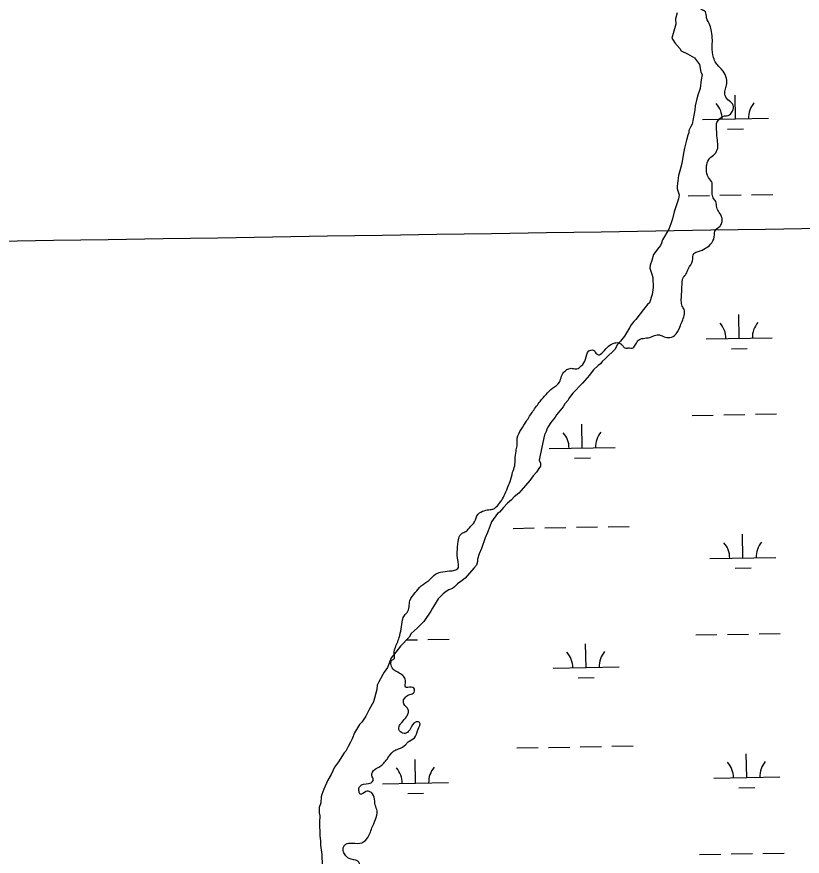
# Model space of a CAD drawing. Extents: x 3887375 to 3925618, y 296674 to 322633.
# Drawn here: x 3913311 to 3914501, y 307603 to 308875 of the extents above; entities that cross this region are included whole.
import ezdxf

# ---------------------------------------------------------------- set-up
doc = ezdxf.new("R2010")
doc.units = 0
for name, color, linetype in [('V-GRID-MAJR', 7, 'Continuous'), ('V-RIVR-EDGE', 7, 'Continuous'), ('V-WETL-SWMP', 7, 'Continuous')]:
    doc.layers.add(name, color=color, linetype=linetype)

msp = doc.modelspace()

# ---------------------------------------------------------------- linework, layer by layer
at = {"layer": 'V-GRID-MAJR'}
msp.add_spline([(3891546.068, 308165.905), (3896856.111, 308255.118), (3902166.142, 308345.103), (3907476.16, 308435.86100000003), (3912786.164, 308527.391), (3918096.1550000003, 308619.693), (3923406.132, 308712.768), (3923406.133, 308712.768)], degree=3, dxfattribs=at)
at = {"layer": 'V-RIVR-EDGE'}
msp.add_spline([(3913715.6937019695, 307453.5604201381), (3913706.5240752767, 307470.47073590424), (3913702.337305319, 307484.68206019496), (3913701.5934160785, 307494.27915070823), (3913701.605753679, 307499.2686507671), (3913706.2209365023, 307503.09533918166), (3913708.1523125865, 307508.08009400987), (3913712.399821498, 307518.43246231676), (3913718.5483370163, 307521.48773915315), (3913729.6806583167, 307522.2278322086), (3913740.042517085, 307521.8184002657), (3913762.319497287, 307528.2880864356), (3913803.0524635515, 307548.1454877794), (3913821.5093986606, 307561.9170106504), (3913823.4417237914, 307567.2855731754), (3913824.232116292, 307576.4950598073), (3913828.082530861, 307581.4750694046), (3913830.399612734, 307587.2264905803), (3913830.4128993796, 307592.59979833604), (3913828.1176455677, 307595.67595418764), (3913814.6948156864, 307599.9310554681), (3913808.568128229, 307605.70335565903), (3913805.89665909, 307611.85092213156), (3913807.8356275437, 307619.90613853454), (3913812.064155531, 307622.58235290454), (3913815.520322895, 307623.341426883), (3913831.255489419, 307622.91870829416), (3913841.635380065, 307629.8016225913), (3913849.352342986, 307646.28637263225), (3913854.756969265, 307658.93873998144), (3913857.092083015, 307671.9825073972), (3913854.4272571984, 307680.8167277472), (3913852.537639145, 307692.71951158), (3913846.4175950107, 307701.1784656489), (3913840.2766718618, 307701.1936503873), (3913831.8234120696, 307697.3764524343), (3913829.913864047, 307701.2192746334), (3913829.9290487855, 307707.360197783), (3913833.393757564, 307711.57354103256), (3913847.986042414, 307714.60793885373), (3913851.451700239, 307719.2050898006), (3913849.164038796, 307725.3517072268), (3913854.178214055, 307735.3183697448), (3913861.4800507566, 307739.13841483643), (3913867.249503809, 307744.1136792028), (3913872.255137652, 307750.62607244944), (3913882.2635582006, 307762.49943585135), (3913889.564445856, 307765.9356732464), (3913900.7119518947, 307772.816689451), (3913904.175711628, 307776.6462250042), (3913913.786088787, 307782.76342199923), (3913919.1916641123, 307795.79959704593), (3913921.5191854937, 307805.7729028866), (3913919.602994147, 307806.929071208), (3913916.148724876, 307806.93761262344), (3913906.5241120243, 307795.06330017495), (3913901.5222743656, 307790.0861377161), (3913898.066107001, 307789.3270637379), (3913891.168007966, 307793.5660312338), (3913890.027024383, 307797.79076303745), (3913891.187937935, 307801.62599286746), (3913894.6535957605, 307806.2231438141), (3913901.583013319, 307814.6498303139), (3913904.282953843, 307820.01649474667), (3913904.296240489, 307825.3898025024), (3913897.793337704, 307834.23351331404), (3913897.4247147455, 307840.37538550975), (3913898.9665888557, 307843.05824320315), (3913905.1189005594, 307847.64875082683), (3913912.0340824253, 307850.3183218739), (3913913.961662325, 307853.7678459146), (3913913.9635604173, 307854.53546130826), (3913912.8206787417, 307857.9925777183), (3913903.612141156, 307859.1667779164), (3913900.158820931, 307859.5591270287), (3913899.7845036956, 307863.3981530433), (3913899.8044336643, 307871.4581146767), (3913895.980592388, 307877.2247205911), (3913881.4196260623, 307886.8559767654), (3913877.9862358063, 307895.30828751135), (3913879.5338041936, 307900.2939913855), (3913883.3785244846, 307902.9711548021), (3913883.389913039, 307907.57684716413), (3913883.018442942, 307912.5672962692), (3913884.1822036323, 307917.55394918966), (3913890.749641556, 307934.80916176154), (3913895.8046257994, 307961.2795552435), (3913898.5083625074, 307968.1814504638), (3913902.741635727, 307972.7767033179), (3913907.0071765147, 307990.4214178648), (3913915.097507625, 308002.68333419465), (3913923.9507088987, 308013.02431394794), (3913935.484869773, 308021.0558041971), (3913945.871403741, 308030.6253723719), (3913953.17134235, 308033.6778020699), (3913966.9931646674, 308035.56267489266), (3913974.6721657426, 308036.6951170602), (3913980.4397207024, 308040.9027660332), (3913980.4492111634, 308044.74084300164), (3913978.5785740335, 308064.3197807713), (3913980.1536647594, 308080.4359078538), (3913982.4783390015, 308089.2577906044), (3913986.7097141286, 308093.0854280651), (3913993.24298639, 308096.5235635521), (3913997.092451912, 308101.11976545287), (3914004.7904339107, 308109.928361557), (3914010.1931620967, 308121.813113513), (3914019.4168844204, 308126.77983646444), (3914028.633014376, 308128.67609784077), (3914034.00916927, 308129.81423428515), (3914037.470081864, 308132.4923467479), (3914049.7946352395, 308149.7333236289), (3914054.81355573, 308161.6190246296), (3914058.675358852, 308171.2047265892), (3914062.5476014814, 308185.01231321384), (3914065.6427382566, 308194.98372096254), (3914066.4340798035, 308204.5770152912), (3914067.615872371, 308216.85601445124), (3914069.1719821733, 308225.29598759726), (3914069.5842612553, 308236.80926945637), (3914075.3736442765, 308249.8444954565), (3914083.4649244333, 308262.4902194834), (3914093.097129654, 308277.4349935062), (3914104.264565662, 308292.3759713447), (3914113.1187159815, 308303.1007587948), (3914123.1214422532, 308312.671276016), (3914133.5060781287, 308321.4732287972), (3914136.5993168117, 308330.67702115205), (3914141.22304105, 308337.9579788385), (3914146.2210825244, 308341.39991051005), (3914152.748660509, 308342.535199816), (3914156.584839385, 308341.75809396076), (3914159.65530096, 308341.7505015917), (3914166.575228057, 308346.3391111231), (3914173.124634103, 308356.3019774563), (3914178.145452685, 308368.9552938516), (3914181.2187613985, 308370.099124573), (3914184.67303067, 308370.09058315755), (3914187.735899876, 308367.0125292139), (3914192.33115273, 308362.77925599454), (3914199.2501307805, 308366.98405782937), (3914207.7166772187, 308376.17456353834), (3914217.3242072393, 308381.1403374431), (3914223.081322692, 308381.1261017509), (3914228.8289476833, 308377.27378909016), (3914232.6575341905, 308373.42622166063), (3914237.647034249, 308373.41388406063), (3914244.940329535, 308373.7796598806), (3914249.175500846, 308379.14252812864), (3914253.4125702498, 308385.27301177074), (3914260.327752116, 308387.9425828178), (3914270.3105484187, 308389.4531384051), (3914284.9047313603, 308393.2551516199), (3914290.273293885, 308391.3228264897), (3914298.327561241, 308389.00005033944), (3914307.546538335, 308392.0477348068), (3914315.638767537, 308405.07726653), (3914322.207154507, 308422.71628680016), (3914322.228982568, 308431.54386382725), (3914319.5546662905, 308436.5400072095), (3914318.040314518, 308444.98757272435), (3914318.448797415, 308454.9656237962), (3914318.845891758, 308460.3379825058), (3914319.258170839, 308471.8512643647), (3914321.5828450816, 308480.67314711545), (3914325.0485029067, 308485.27029806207), (3914328.9074588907, 308493.7045769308), (3914335.0778024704, 308505.5874307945), (3914337.40817099, 308516.7121597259), (3914343.555737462, 308519.383628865), (3914354.6984982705, 308524.34560658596), (3914362.3898369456, 308530.46754881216), (3914367.79066704, 308541.5846853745), (3914370.121035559, 308552.7094143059), (3914376.6581040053, 308557.6827805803), (3914379.3589935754, 308563.43325270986), (3914379.7589350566, 308569.9570345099), (3914375.5588784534, 308578.7950510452), (3914371.738833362, 308586.09688774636), (3914370.226379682, 308595.31206865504), (3914366.401589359, 308600.69486687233), (3914364.885339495, 308608.3748169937), (3914364.9100146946, 308618.3538171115), (3914364.538544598, 308623.3442662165), (3914359.1861158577, 308631.8013221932), (3914356.145074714, 308643.70695316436), (3914356.5469142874, 308650.99835035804), (3914361.177281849, 308660.9659619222), (3914368.484812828, 308667.08885319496), (3914373.1132822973, 308676.28884936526), (3914373.1284670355, 308682.4297725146), (3914371.271116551, 308707.3820180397), (3914372.057712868, 308715.0562738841), (3914375.909076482, 308720.4200911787), (3914380.9080670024, 308724.2458305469), (3914391.2765690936, 308726.5230524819), (3914395.512689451, 308732.26972842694), (3914396.6868896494, 308741.47826601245), (3914390.5611512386, 308747.6343739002), (3914384.4401580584, 308755.70952027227), (3914384.4610370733, 308764.1532896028), (3914386.398107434, 308771.4408906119), (3914386.42373168, 308781.80369842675), (3914381.4608049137, 308792.5626515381), (3914370.744558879, 308804.8710711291), (3914366.927360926, 308813.32433092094), (3914364.665323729, 308829.83375616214), (3914365.0738066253, 308839.81180723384), (3914363.5708434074, 308852.8650651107), (3914361.2917233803, 308862.46595180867), (3914356.3297456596, 308873.6087126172), (3914354.4325352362, 308882.44103487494), (3914348.684910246, 308886.2933475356), (3914341.406799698, 308892.0684948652), (3914327.987766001, 308897.8588269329), (3914318.0286958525, 308905.94346376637), (3914314.2029564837, 308910.94245428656), (3914314.211497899, 308914.3967235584), (3914317.6724104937, 308917.0748360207), (3914319.9724095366, 308915.91771865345), (3914332.2371730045, 308908.9788106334), (3914337.9895432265, 308907.0455364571), (3914340.6837894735, 308910.1093547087), (3914342.627503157, 308920.0836095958), (3914351.862614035, 308929.6560249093), (3914360.3244152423, 308936.92749213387), (3914362.65288567, 308947.2846056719), (3914370.3461224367, 308954.1741632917), (3914375.342265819, 308956.84847956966), (3914382.270734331, 308964.8913583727), (3914384.585918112, 308969.8751641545), (3914385.3820048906, 308981.38749696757), (3914383.860060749, 308986.7646009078), (3914376.2028877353, 308994.4597357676), (3914369.3199734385, 309004.83962641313), (3914367.828398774, 309022.4985766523), (3914367.8063498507, 309032.8433769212)], degree=3, dxfattribs=at)
at = {"layer": 'V-WETL-SWMP'}
for p, q in [((3914399.99115309, 308720.58272592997), (3914399.3733213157, 308756.57742392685)), ((3914349.998516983, 308719.72462624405), (3914449.983789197, 308721.44082561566)), ((3914388.2577471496, 308704.9480546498), (3914412.2542124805, 308705.35994249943)), ((3914328.575007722, 308603.90789887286), (3914360.5702948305, 308604.45708267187)), ((3914376.5679383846, 308604.73167457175), (3914408.563225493, 308605.2808583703)), ((3914424.5608690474, 308605.5554502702), (3914456.5561561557, 308606.10463406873)), ((3914405.7005193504, 308387.95672159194), (3914405.0826875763, 308423.9514195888)), ((3914355.7078832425, 308387.0986219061), (3914455.6931554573, 308388.8148212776)), ((3914393.967113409, 308372.32205031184), (3914417.96357874, 308372.7339381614)), ((3914334.284373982, 308271.2818945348), (3914366.279661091, 308271.83107833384)), ((3914382.2773046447, 308272.1056702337), (3914414.272591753, 308272.65485403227)), ((3914430.270235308, 308272.92944593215), (3914462.265522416, 308273.4786297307)), ((3914168.0418101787, 308221.99158132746), (3914167.423978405, 308257.9862793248)), ((3914118.0491740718, 308221.13348164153), (3914218.034446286, 308222.8496810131)), ((3914156.308404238, 308206.3569100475), (3914180.304869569, 308206.76879789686)), ((3914063.274203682, 308100.1046090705), (3914095.2694907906, 308100.6537928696)), ((3914111.267134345, 308100.9283847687), (3914143.2624214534, 308101.477568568)), ((3914159.2600650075, 308101.7521604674), (3914191.2553521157, 308102.3013442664)), ((3914207.2529956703, 308102.5759361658), (3914239.248282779, 308103.1251199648)), ((3914411.40988561, 308055.3307172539), (3914410.7920538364, 308091.3254152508)), ((3914361.417249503, 308054.47261756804), (3914461.4025217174, 308056.1888169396)), ((3914399.6764796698, 308039.6960459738), (3914423.6729450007, 308040.10793382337)), ((3914339.993740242, 307938.6558901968), (3914371.989027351, 307939.2050739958)), ((3914387.9866709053, 307939.4796658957), (3914419.9819580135, 307940.02884969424)), ((3914435.979601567, 307940.3034415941), (3914467.974888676, 307940.85262539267)), ((3913901.393702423, 307931.1275303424), (3913918.1478779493, 307931.41510775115)), ((3913934.1455215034, 307931.68969965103), (3913966.140808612, 307932.2388834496)), ((3914173.7511764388, 307889.3655769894), (3914173.1333446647, 307925.3602749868)), ((3914123.758540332, 307888.5074773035), (3914223.7438125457, 307890.2236766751)), ((3914162.0177704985, 307873.7309057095), (3914186.0142358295, 307874.1427935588)), ((3914068.983569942, 307767.47860473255), (3914100.9788570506, 307768.02778853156)), ((3914116.976500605, 307768.3023804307), (3914148.971787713, 307768.85156423)), ((3914164.969431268, 307769.12615612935), (3914196.9647183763, 307769.6753399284)), ((3914212.9623619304, 307769.9499318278), (3914244.957649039, 307770.4991156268)), ((3913915.2851718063, 307714.0909709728), (3913914.6673400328, 307750.08566896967)), ((3914417.11925187, 307722.70471291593), (3914416.5014200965, 307758.69941091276)), ((3914367.126615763, 307721.84661323), (3914467.1118879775, 307723.56281260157)), ((3913865.292535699, 307713.23287128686), (3913965.2778079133, 307714.9490706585)), ((3913903.551765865, 307698.4562996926), (3913927.5482311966, 307698.8681875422)), ((3914405.38584593, 307707.0700416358), (3914429.382311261, 307707.48192948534)), ((3914345.703106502, 307606.02988585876), (3914377.6983936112, 307606.57906965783)), ((3914393.696037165, 307606.85366155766), (3914425.691324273, 307607.4028453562)), ((3914441.6889678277, 307607.6774372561), (3914473.6842549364, 307608.22662105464))]:
    msp.add_line(p, q, dxfattribs=at)
msp.add_lwpolyline([(3914311.7860000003, 308880.9929999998), (3914309.33, 308872.047), (3914309.517, 308864.05099999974), (3914307.907, 308856.9019999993), (3914303.799, 308842.58399999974), (3914305.6380000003, 308839.9599999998), (3914308.4080000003, 308835.581), (3914315.723, 308826.86400000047), (3914317.5840000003, 308823.3519999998), (3914327.46, 308819.1389999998), (3914338.2669999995, 308813.17100000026), (3914345.6240000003, 308802.6769999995), (3914347.6720000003, 308791.16900000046), (3914349.532, 308787.6569999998), (3914347.943, 308779.62), (3914346.4790000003, 308766.2529999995), (3914343.155, 308756.39699999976), (3914341.503, 308751.0249999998), (3914339.088000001, 308740.3019999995), (3914338.345, 308734.0619999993), (3914337.582, 308728.7109999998), (3914334.404, 308712.636), (3914332.71, 308709.0409999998), (3914329.3030000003, 308702.73899999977), (3914329.3860000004, 308699.185), (3914327.6930000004, 308695.5899999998), (3914326.083000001, 308688.4409999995), (3914322.821000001, 308675.92), (3914321.211, 308668.772), (3914318.921, 308652.718), (3914315.618000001, 308641.97399999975), (3914314.008, 308634.8249999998), (3914311.718, 308618.7709999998), (3914311.801, 308615.218), (3914312.773, 308611.68499999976), (3914314.696, 308605.50800000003), (3914313.953, 308599.268), (3914310.6079999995, 308590.30100000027), (3914307.305, 308579.55700000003), (3914304.89, 308568.8339999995), (3914302.3910000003, 308561.664), (3914299.025, 308553.58499999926), (3914289.628, 308537.365), (3914287.977, 308531.9929999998), (3914286.2830000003, 308528.397), (3914281.966, 308522.96300000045), (3914279.3850000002, 308519.3469999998), (3914275.935, 308514.82100000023), (3914273.4790000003, 308505.875), (3914270.980000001, 308498.705), (3914270.196, 308494.24200000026), (3914272.0769999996, 308489.8419999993), (3914273.9999999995, 308483.66499999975), (3914274.9720000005, 308480.132), (3914275.326, 308465.03), (3914273.7990000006, 308454.32699999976), (3914269.649, 308441.7859999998), (3914267.0470000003, 308439.058), (3914260.995, 308431.805), (3914248.9119999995, 308416.4099999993), (3914246.309, 308413.68200000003), (3914241.992, 308408.2479999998), (3914239.431, 308403.7429999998), (3914231.727, 308391.1179999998), (3914225.675, 308383.86499999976), (3914221.359, 308378.431), (3914217.083, 308371.21899999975), (3914213.6130000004, 308367.582), (3914207.52, 308362.1059999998), (3914203.182, 308357.55999999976), (3914197.9560000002, 308352.99299999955), (3914195.3740000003, 308349.37699999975), (3914191.883, 308346.628), (3914184.9220000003, 308340.2420000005), (3914181.472, 308335.7169999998), (3914178.8910000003, 308332.101), (3914168.501, 308320.3019999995), (3914153.753, 308304.8450000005), (3914148.568, 308298.501), (3914146.007, 308293.99599999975), (3914141.69, 308288.56200000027), (3914139.129, 308284.0570000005), (3914131.342, 308274.9859999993), (3914128.74, 308272.2580000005), (3914127.046, 308268.663), (3914120.127, 308260.5), (3914116.698, 308255.08699999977), (3914114.137000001, 308250.58199999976), (3914113.332, 308247.0080000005), (3914110.792, 308241.615), (3914108.3980000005, 308230.0029999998), (3914103.568, 308208.5569999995), (3914102.805, 308203.205), (3914104.686, 308198.805), (3914104.7900000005, 308194.3629999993), (3914102.2080000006, 308190.7469999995), (3914098.7800000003, 308185.333), (3914093.575, 308179.878), (3914088.4109999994, 308172.646), (3914075.4390000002, 308157.2299999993), (3914071.969, 308153.593), (3914064.987, 308148.09599999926), (3914060.65, 308143.5499999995), (3914054.5560000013, 308138.074), (3914048.483, 308131.7090000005), (3914042.431, 308124.456), (3914039.808, 308122.6159999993), (3914030.327, 308109.94999999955), (3914027.829, 308102.7799999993), (3914024.484, 308093.81299999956), (3914021.1180000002, 308085.73400000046), (3914015.274, 308069.5969999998), (3914011.9080000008, 308061.518), (3914009.431, 308053.46000000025), (3914009.514, 308049.906), (3914007.8619999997, 308044.534), (3914003.525, 308039.9879999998), (3913990.5530000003, 308024.572), (3913986.195000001, 308020.9149999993), (3913979.1920000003, 308016.306), (3913973.986, 308010.85000000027), (3913971.363000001, 308009.011), (3913966.074, 308007.109), (3913961.6950000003, 308004.3399999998), (3913957.336, 308000.6819999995), (3913949.508, 307993.387), (3913940.957, 307978.96399999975), (3913938.3960000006, 307974.46), (3913928.09, 307959.1069999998), (3913922.0170000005, 307952.7419999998), (3913917.659, 307949.085), (3913908.9620000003, 307940.8809999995), (3913905.534, 307935.4669999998), (3913892.521, 307921.8279999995), (3913885.622, 307912.778), (3913881.305, 307907.343), (3913878.723, 307903.7269999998), (3913872.838000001, 307889.367), (3913867.6750000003, 307882.13399999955), (3913865.981, 307878.5390000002), (3913859.145000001, 307866.82299999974), (3913857.472000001, 307862.3399999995), (3913856.73, 307856.10000000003), (3913851.837000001, 307837.3190000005), (3913845.0010000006, 307825.60299999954), (3913839.9000000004, 307815.7049999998), (3913833.89, 307806.675), (3913830.42, 307803.03799999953), (3913822.716, 307790.41299999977), (3913819.3710000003, 307781.446), (3913816.8310000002, 307776.053), (3913813.423000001, 307769.75099999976), (3913810.037, 307762.56), (3913807.434, 307759.83299999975), (3913798.8630000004, 307746.2979999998), (3913792.8319999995, 307738.1569999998), (3913787.751000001, 307727.37099999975), (3913782.6299999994, 307718.36200000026), (3913776.723, 307704.89), (3913773.358, 307696.811), (3913772.5530000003, 307693.237), (3913771.873, 307684.33199999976), (3913769.3740000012, 307677.1619999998), (3913769.5619999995, 307669.167), (3913770.5539999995, 307664.74599999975), (3913769.895, 307654.9529999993), (3913770.375, 307634.52), (3913771.451000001, 307626.5449999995), (3913771.5970000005, 307620.326), (3913773.707, 307606.15399999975), (3913774.103000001, 307589.27399999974)], dxfattribs=at)
for centre, radius, start, end in [((3914344.7482044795, 308720.1093802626), 35.24628790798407, 0.2115380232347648, 41.7551963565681), ((3914455.217804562, 308722.0055381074), 35.24628790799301, 140.21153501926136, 181.7551933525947), ((3914350.45757074, 308387.4833759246), 35.24628790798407, 0.2115380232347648, 41.7551963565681), ((3914460.927170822, 308389.3795337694), 35.24628790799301, 140.21153501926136, 181.7551933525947), ((3914112.798861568, 308221.5182356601), 35.24628790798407, 0.2115380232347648, 41.7551963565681), ((3914223.26846165, 308223.41439350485), 35.24628790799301, 140.21153501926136, 181.7551933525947), ((3914466.636537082, 308056.75352943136), 35.24628790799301, 140.21153501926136, 181.7551933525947), ((3914356.1669369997, 308054.85737158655), 35.24628790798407, 0.2115380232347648, 41.7551963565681), ((3914118.508227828, 307888.89223132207), 35.24628790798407, 0.2115380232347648, 41.7551963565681), ((3914228.9778279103, 307890.7883891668), 35.24628790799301, 140.21153501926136, 181.7551933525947), ((3913860.042223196, 307713.6176253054), 35.24628790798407, 0.2115380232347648, 41.7551963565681), ((3913970.511823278, 307715.5137831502), 35.24628790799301, 140.21153501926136, 181.7551933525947), ((3914361.8763032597, 307722.2313672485), 35.24628790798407, 0.2115380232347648, 41.7551963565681), ((3914472.345903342, 307724.1275250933), 35.24628790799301, 140.21153501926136, 181.7551933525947)]:
    msp.add_arc(centre, radius, start, end, dxfattribs=at)

doc.saveas('drawing.dxf')
